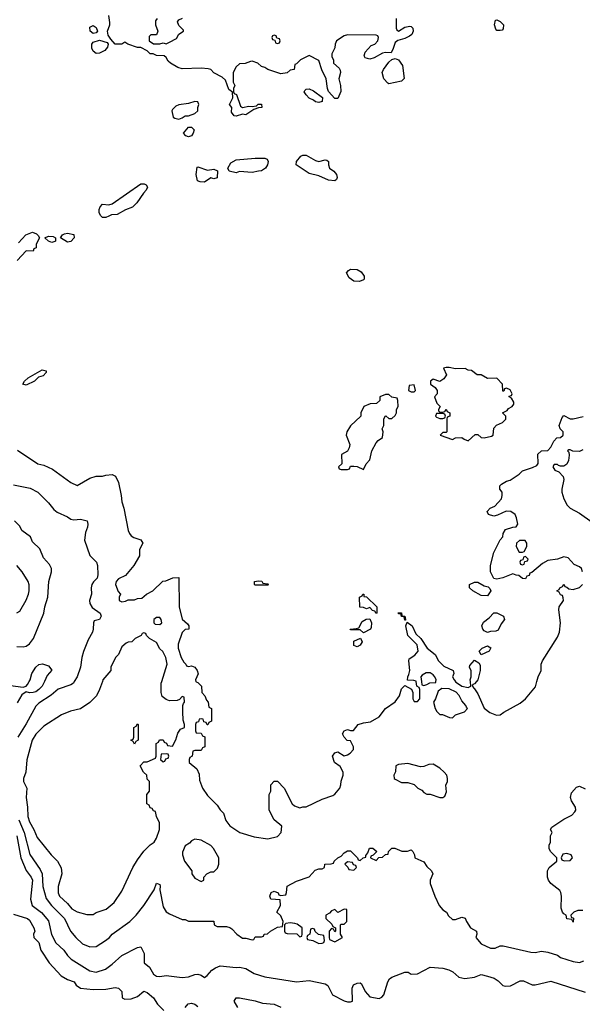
# Model space of a CAD drawing. Header units: inches. Extents: x 2348341 to 2479810, y 460419 to 613669.
# Tile 431 of 656: x 2404249 to 2407787, y 527969 to 534163. Entities that reach past the tile are written whole.
import ezdxf

# ---------------------------------------------------------------- set-up
doc = ezdxf.new("R2010")
doc.units = ezdxf.units.IN
doc.header["$MEASUREMENT"] = 0
doc.layers.add('C4502', color=7, linetype='Continuous')
doc.layers.add('C4503', color=7, linetype='Continuous')

msp = doc.modelspace()

# ---------------------------------------------------------------- linework, layer by layer
at = {"layer": 'C4502', "color": 2}
for points, elevation in [([(2404190, 529974.8), (2404270, 529964.7), (2404288.9, 529971.1), (2404298, 529982), (2404309.1, 530000)], 70), ([(2404404.2, 530000), (2404390.7, 529970), (2404370, 529949.3), (2404350, 529934), (2404334, 529930), (2404309.4, 529929.4), (2404290, 529935.3), (2404263, 529917), (2404233.2, 529866.8)], 70), ([(2404592.2, 530000), (2404586, 529990), (2404570, 529979.3), (2404490, 529952.7), (2404445.5, 529914.5), (2404370, 529863.7), (2404350, 529845.2), (2404290, 529732.7), (2404236.3, 529650)], 74), ([(2404768.6, 530000), (2404751.3, 529950), (2404730.7, 529909.3), (2404690, 529868.7), (2404630, 529829), (2404567.5, 529812.5), (2404511.3, 529790), (2404401.1, 529718.9), (2404350.5, 529669.5), (2404328, 529630), (2404293.8, 529506.2), (2404287, 529430), (2404272.7, 529390), (2404273, 529370), (2404294.4, 529330), (2404288.4, 529270), (2404298, 529210), (2404300.5, 529150), (2404310, 529118), (2404337.3, 529070), (2404358, 529018), (2404446.8, 528910), (2404487.3, 528870), (2404508.5, 528828.5), (2404513, 528790), (2404490.7, 528710), (2404490.8, 528670), (2404498.8, 528650), (2404550, 528604), (2404577.3, 528570), (2404610, 528550.5), (2404670, 528533.4), (2404710, 528534.8), (2404730, 528546), (2404792.1, 528567.9), (2404842, 528610), (2404890, 528682), (2404961.2, 528830), (2404990, 528878), (2405030, 528932), (2405070, 528972), (2405095.3, 528990), (2405110, 529014), (2405128.7, 529070), (2405128, 529110), (2405108, 529150), (2405102, 529182), (2405090, 529186), (2405082, 529202), (2405070, 529206), (2405062, 529222), (2405048, 529230), (2405048, 529290), (2405066, 529310), (2405066, 529370), (2405050, 529386), (2405048, 529410), (2405028, 529430), (2405006, 529470), (2405030, 529494), (2405050, 529494), (2405102, 529518), (2405106, 529530), (2405106, 529610), (2405122, 529618), (2405127.3, 529632.7), (2405150, 529634), (2405158, 529618), (2405172.7, 529612.7), (2405178, 529598), (2405210, 529594), (2405230, 529634), (2405244, 529676), (2405260.2, 529699.8), (2405286, 529710), (2405286, 529730), (2405276.4, 529756.4), (2405274, 529810), (2405275.3, 529850), (2405278, 529862), (2405286, 529870), (2405282, 529902), (2405270, 529906), (2405252.7, 529887.3), (2405239.6, 529880.4), (2405190, 529878), (2405170, 529886), (2405144.7, 529904.7), (2405139, 529930), (2405139, 529990), (2405142, 530000)], 78), ([(2405357.3, 530000), (2405358, 529998), (2405370, 529994), (2405391.6, 529971.6), (2405394, 529930), (2405414, 529910), (2405423.6, 529883.6), (2405434, 529870), (2405438, 529838), (2405454, 529830), (2405454, 529750), (2405438, 529742), (2405432.7, 529727.3), (2405427.3, 529727.3), (2405422, 529742), (2405407.3, 529747.3), (2405402, 529762), (2405390, 529766), (2405378, 529762), (2405372.7, 529747.3), (2405358, 529742), (2405354, 529730), (2405354, 529690), (2405358, 529678), (2405390, 529674), (2405398, 529658), (2405412.7, 529652.7), (2405414, 529590), (2405398, 529582), (2405390, 529566), (2405350, 529566), (2405338, 529562), (2405334, 529530), (2405318, 529522), (2405314, 529510), (2405314, 529490), (2405362, 529450), (2405376.9, 529416.9), (2405379.6, 529379.6), (2405398, 529330), (2405430, 529282), (2405490, 529222), (2405510, 529192), (2405530, 529172), (2405546, 529126), (2405570, 529092), (2405634, 529050), (2405723.5, 529023.5), (2405810, 529011.3), (2405870, 529024.7), (2405894, 529050), (2405898, 529090), (2405848.7, 529130), (2405818, 529190), (2405818, 529290), (2405828, 529310), (2405828, 529350), (2405850, 529374), (2405870, 529374), (2405912, 529330), (2405962, 529230), (2405976.9, 529216.9), (2406010, 529204.7), (2406030, 529211.3), (2406050, 529211.3), (2406150, 529258.8), (2406217.5, 529282.5), (2406230, 529291), (2406261.2, 529330), (2406269.2, 529350), (2406270, 529374), (2406284, 529410), (2406284, 529430), (2406264.7, 529464.7), (2406228.7, 529490), (2406215.3, 529530), (2406230, 529552), (2406250, 529558), (2406290, 529532), (2406310, 529538), (2406328, 529550), (2406347.3, 529572.7), (2406348, 529590), (2406330, 529626), (2406309, 529629), (2406288.9, 529648.9), (2406278, 529670), (2406288.7, 529690), (2406310, 529698), (2406330, 529692), (2406347.3, 529692.7), (2406378, 529730), (2406410, 529741), (2406454.6, 529745.4), (2406510, 529778), (2406550, 529831), (2406610, 529872), (2406638, 529910), (2406650, 529954), (2406670, 529974), (2406712.7, 529952.7), (2406722, 529930), (2406722, 529890), (2406730, 529874), (2406750, 529874), (2406766, 529890), (2406766, 529950), (2406762, 529962), (2406746, 529970), (2406742.2, 530000)], 78), ([(2406775.5, 530000), (2406778, 529978), (2406790, 529974), (2406810, 529982), (2406828.9, 529991.1), (2406866, 529994), (2406866.7, 530000)], 78), ([(2406988.5, 530000), (2406990, 529998), (2407030, 529971.3), (2407070, 529962), (2407086, 529970), (2407083, 530000)], 78), ([(2407122.3, 530000), (2407110, 529986), (2407098, 529982), (2407094, 529970), (2407110, 529954), (2407130, 529922), (2407170, 529831.3), (2407205.5, 529805.5), (2407248.1, 529788.1), (2407270, 529790.8), (2407292.5, 529807.5), (2407395.5, 529864.5), (2407430, 529891), (2407493.2, 529966.8), (2407501.6, 530000)], 78), ([(2407790, 528559), (2407759.6, 528560.4), (2407734, 528550), (2407714, 528530), (2407718, 528518), (2407731.6, 528511.6), (2407730, 528486), (2407722, 528502), (2407690, 528508), (2407686, 528530), (2407670, 528538), (2407662, 528550), (2407654, 528574), (2407657.2, 528650), (2407652.9, 528672.9), (2407644.7, 528684.7), (2407590, 528728.7), (2407575.3, 528750), (2407569, 528770), (2407568.7, 528810), (2407578, 528830), (2407626, 528870), (2407626, 528890), (2407588, 528930), (2407578, 528950), (2407578, 528970), (2407588, 528990), (2407588, 529030), (2407598, 529050), (2407588, 529070), (2407596.4, 529083.6), (2407670, 529134), (2407720.1, 529159.9), (2407740.9, 529179.1), (2407746, 529190), (2407743.7, 529210), (2407718.4, 529250), (2407711.8, 529270), (2407719.6, 529300.4), (2407750, 529334.8), (2407770, 529341), (2407804, 529324)], 74), ([(2404243.1, 529130), (2404276.9, 529050), (2404311.8, 528911.8), (2404378.3, 528818.3), (2404390.7, 528790), (2404394.9, 528710), (2404414.6, 528634.6), (2404448.2, 528590), (2404530.7, 528510), (2404567.7, 528430), (2404600.7, 528390), (2404642.8, 528350), (2404690, 528330.6), (2404730, 528334), (2404789, 528370), (2404814, 528390), (2404830, 528411), (2404942, 528490), (2404982, 528530), (2405028.7, 528590), (2405094, 528690), (2405110, 528732), (2405130, 528722), (2405132.8, 528712.8), (2405130.7, 528690), (2405150, 528582), (2405170, 528551.3), (2405190, 528538), (2405270, 528502), (2405290, 528502), (2405310, 528492), (2405470, 528492), (2405472, 528470), (2405490, 528458), (2405550, 528458), (2405570, 528452), (2405583.6, 528443.6), (2405614, 528410), (2405650, 528384.7), (2405670, 528384.7), (2405710, 528374), (2405722, 528378), (2405730, 528394), (2405770, 528394), (2405782, 528398), (2405786, 528410), (2405808, 528412), (2405826, 528430), (2405870, 528454), (2405902, 528458), (2405906, 528490), (2405890, 528526), (2405866, 528550), (2405888, 528590), (2405886, 528626), (2405828, 528630), (2405822, 528650), (2405830, 528672), (2405850, 528682), (2405874, 528670), (2405878, 528658), (2405890, 528654), (2405922, 528658), (2405927.3, 528672.7), (2405930, 528712), (2405990, 528744.7), (2406070, 528772), (2406107.3, 528812.7), (2406130, 528822), (2406150, 528822), (2406166, 528830), (2406168.4, 528851.6), (2406207.3, 528852.7), (2406222, 528858), (2406226, 528870), (2406248.9, 528891.1), (2406270, 528902), (2406290, 528922), (2406310, 528934), (2406330, 528934), (2406374, 528890), (2406378, 528878), (2406390, 528874), (2406408.4, 528891.6), (2406426, 528894), (2406426, 528906), (2406438, 528922), (2406448.9, 528951.1), (2406470, 528952), (2406494, 528930), (2406472.7, 528907.3), (2406458, 528902), (2406454, 528890), (2406490, 528874), (2406507.3, 528892.7), (2406530, 528894), (2406548.4, 528911.6), (2406566, 528914), (2406568.4, 528931.6), (2406588.4, 528951.6), (2406608.4, 528951.6), (2406652.7, 528932.7), (2406687.3, 528932.7), (2406710, 528942), (2406722, 528930), (2406732, 528910), (2406734, 528890), (2406790, 528864.7), (2406810, 528836), (2406838.8, 528810), (2406846, 528790), (2406831, 528750), (2406831, 528730), (2406858.8, 528650), (2406886, 528590), (2406910, 528564.7), (2406932, 528550), (2406946.4, 528526.4), (2406970, 528502), (2406990, 528502), (2407030, 528518), (2407050, 528512), (2407058, 528490), (2407084.7, 528450), (2407122, 528430), (2407124.7, 528410), (2407118, 528390), (2407150.7, 528350.7), (2407210, 528322.8), (2407238, 528322), (2407270, 528338), (2407290, 528338), (2407463.1, 528296.9), (2407490, 528294.8), (2407530, 528302.8), (2407570, 528298), (2407630, 528278), (2407650, 528264.7), (2407730, 528238), (2407770, 528232), (2407796.4, 528243.6)], 74), ([(2404230.3, 529030), (2404254.9, 528890), (2404290.3, 528810.3), (2404320.4, 528770), (2404328.7, 528750), (2404317.1, 528630), (2404326.8, 528590), (2404386, 528546), (2404430, 528494), (2404448.9, 528408.9), (2404476.8, 528356.8), (2404526, 528310), (2404550, 528276), (2404573, 528253), (2404690, 528180.7), (2404730, 528171), (2404789.2, 528190.8), (2404830, 528221), (2404890, 528276), (2404990, 528326), (2405010, 528331), (2405030.6, 528290), (2405031.3, 528230), (2405064, 528204), (2405090, 528158), (2405110, 528146.8), (2405130, 528144), (2405170, 528150.5), (2405270, 528138), (2405310, 528143), (2405350, 528157.3), (2405370, 528158), (2405390, 528152), (2405410, 528138), (2405428, 528150), (2405456.5, 528183.5), (2405480.2, 528199.8), (2405508.9, 528211.1), (2405610, 528201), (2405630, 528202.8), (2405670, 528194.8), (2405723.4, 528163.4), (2405790, 528142.4), (2405989.4, 528110.6), (2406070, 528118.8), (2406170, 528098), (2406186.8, 528086.8), (2406216, 528030), (2406290, 527990.8), (2406310, 527984.9), (2406330, 527984), (2406342, 527990), (2406339, 528070), (2406348.9, 528091.1), (2406370, 528102), (2406390, 528104.7), (2406398, 528098), (2406421, 528050), (2406450, 528016), (2406510, 528006.8), (2406525.6, 528014.4), (2406539, 528030), (2406564, 528110), (2406575.3, 528130), (2406590, 528141), (2406670, 528171.3), (2406690.8, 528170.8), (2406710, 528158), (2406750, 528162), (2406830, 528202), (2406910, 528196), (2406947.1, 528187.1), (2406972.8, 528172.8), (2407010, 528141), (2407048, 528132), (2407110, 528141), (2407150, 528156), (2407190, 528146.8), (2407233.2, 528133.2), (2407257.1, 528117.1), (2407287.5, 528087.5), (2407303.5, 528083.5), (2407334.8, 528085.2), (2407396.9, 528116.9), (2407416.9, 528116.9), (2407471.1, 528091.1), (2407490, 528091), (2407590, 528114), (2407805.4, 528045.4)], 70), ([(2404210, 528536.4), (2404298, 528510), (2404310, 528498), (2404337.3, 528450), (2404342.8, 528430), (2404336, 528410), (2404338, 528390), (2404370, 528358), (2404382, 528310), (2404433.4, 528230), (2404508.7, 528148.7), (2404550, 528124.9), (2404590.5, 528110.5), (2404604.7, 528090), (2404630, 528071), (2404710, 528061.6), (2404790, 528064.9), (2404850, 528074.8), (2404870, 528071), (2404891.3, 528050), (2404894, 528010), (2404910, 528002), (2404950, 528004.7), (2404990, 528018), (2405030, 528051.3), (2405050, 528044.7), (2405091, 528010), (2405116, 527970), (2405156, 527930)], 66), ([(2405620.9, 527950), (2405597.2, 527990), (2405609.6, 528010.4), (2405630, 528010.7), (2405730.5, 527990.5), (2405775.9, 527975.9), (2405850, 527970.8), (2405890, 527950.6)], 66), ([(2405289, 527950), (2405307.6, 527972.4), (2405330, 527977.1), (2405351, 527970), (2405370, 527954.8)], 66)]:
    msp.add_lwpolyline(points, dxfattribs=dict(at, elevation=elevation))
for points, elevation in [([(2406903.6, 529956.4), (2406881, 529939), (2406864.7, 529890), (2406852, 529870), (2406862, 529830), (2406871.6, 529811.6), (2406892, 529792), (2406908, 529792), (2406952.7, 529772.7), (2406970, 529772), (2406989, 529791), (2407046, 529810), (2407066, 529830), (2407058, 529838), (2407055.3, 529850), (2407030, 529878), (2407012.7, 529912.7), (2406992.7, 529932.7), (2406950, 529954)], 78), ([(2404970, 529606), (2404962, 529622), (2404948, 529630), (2404962, 529638), (2404966, 529650), (2404966, 529710), (2404982, 529718), (2404990, 529734), (2404994, 529730), (2404994, 529630), (2404978, 529622)], 78), ([(2405170, 529546), (2405138, 529542), (2405134, 529510), (2405150, 529494), (2405162, 529498), (2405167.3, 529512.7), (2405182, 529518), (2405186, 529530), (2405182, 529542)], 78), ([(2406690, 529484), (2406630, 529478), (2406614, 529470), (2406612.7, 529432.7), (2406602, 529410), (2406604.7, 529390), (2406610, 529384.7), (2406650, 529364.7), (2406690, 529364.7), (2406730, 529352), (2406752, 529330), (2406777.3, 529317.3), (2406790, 529302), (2406810, 529292), (2406831.1, 529291.1), (2406890, 529271.3), (2406910, 529271.3), (2406922, 529278), (2406933.2, 529306.8), (2406928.9, 529348.9), (2406939, 529370), (2406939, 529390), (2406934, 529410), (2406919, 529430), (2406890, 529455.3), (2406850, 529479), (2406822, 529478), (2406790, 529465.2), (2406770, 529464)], 78), ([(2405350, 529008), (2405330, 528998), (2405316.9, 528983.1), (2405290, 528966), (2405272.7, 528927.3), (2405272, 528910), (2405284.7, 528870), (2405332, 528810), (2405332, 528790), (2405350, 528762), (2405390, 528742), (2405406, 528750), (2405406, 528770), (2405426, 528790), (2405450, 528802), (2405470, 528802), (2405493.6, 528826.4), (2405502, 528850), (2405502, 528890), (2405468, 528950), (2405450, 528968), (2405390, 529002)], 78), ([(2407690, 528918), (2407665.4, 528914.6), (2407654, 528890), (2407658, 528878), (2407672.7, 528872.7), (2407710, 528874), (2407726, 528890), (2407718, 528910)], 74), ([(2406310, 528866), (2406294, 528850), (2406312.7, 528832.7), (2406318, 528818), (2406350, 528814), (2406366, 528830), (2406362, 528842), (2406347.3, 528847.3), (2406342, 528862)], 74), ([(2406290, 528568), (2406250, 528546), (2406230, 528566), (2406210, 528558), (2406196.9, 528543.1), (2406174, 528530), (2406174, 528510), (2406212.7, 528472.7), (2406218, 528458), (2406234, 528450), (2406234, 528430), (2406230, 528426), (2406222, 528442), (2406210, 528446), (2406194, 528430), (2406194, 528390), (2406198, 528378), (2406230, 528362), (2406278, 528390), (2406266, 528410), (2406266, 528470), (2406270, 528474), (2406290, 528474), (2406306, 528490), (2406306, 528566)], 74), ([(2405950, 528482), (2405922, 528478), (2405914, 528470), (2405914, 528430), (2405918, 528418), (2405930, 528414), (2405992, 528412), (2406010, 528394), (2406022, 528398), (2406026, 528410), (2406026, 528450), (2405993.6, 528473.6), (2405978, 528478)], 74), ([(2406090, 528446), (2406078, 528442), (2406074, 528410), (2406058, 528402), (2406054, 528390), (2406058, 528378), (2406091.6, 528371.6), (2406130, 528352), (2406150, 528354), (2406162, 528358), (2406166, 528370), (2406162, 528402), (2406128.4, 528408.4), (2406107.3, 528427.3), (2406102, 528442)], 74)]:
    msp.add_lwpolyline(points, close=True, dxfattribs=dict(at, elevation=elevation))
at = {"layer": 'C4503', "color": 2}
for points, elevation in [([(2406616, 534170), (2406616, 534110), (2406619.6, 534099.6), (2406630, 534091.3), (2406670, 534116), (2406702, 534122), (2406710, 534121), (2406721, 534110), (2406724, 534090), (2406714.8, 534070), (2406701.1, 534058.9), (2406670, 534043.7), (2406627.1, 534032.9), (2406610, 534019), (2406598.5, 533981.5), (2406584.7, 533955.3), (2406550, 533957), (2406530, 533951.6), (2406477.8, 533922.2), (2406450, 533914.7), (2406422.4, 533922.4), (2406415.5, 533935.5), (2406420.8, 533959.2), (2406459.3, 534000.7), (2406482, 534010), (2406502, 534030), (2406506, 534050), (2406502, 534062), (2406490, 534066), (2406310, 534068.7), (2406290, 534062), (2406242, 534030), (2406232, 534010), (2406230, 533986), (2406212.7, 533947.3), (2406212, 533930), (2406222, 533910), (2406222, 533890), (2406258.8, 533858.8), (2406264.9, 533844.9), (2406265.5, 533830), (2406254.9, 533790), (2406267.2, 533750), (2406268.3, 533711.7), (2406250, 533668), (2406230, 533668), (2406191.8, 533711.8), (2406184, 533730), (2406175.3, 533790), (2406148.4, 533848.4), (2406130, 533906), (2406070, 533938), (2406014, 533910), (2405990, 533886), (2405978, 533882), (2405974, 533850), (2405950, 533846), (2405931.6, 533828.4), (2405890, 533822), (2405810, 533848.7), (2405790, 533862), (2405770, 533868), (2405746, 533890), (2405710, 533902), (2405699.6, 533900.4), (2405667.3, 533887.3), (2405630, 533886), (2405610, 533866), (2405592, 533830), (2405592, 533770), (2405602, 533750), (2405594, 533730), (2405594, 533710), (2405598, 533698), (2405611.6, 533691.6), (2405638, 533618), (2405650, 533611.3), (2405690, 533618.8), (2405710, 533616), (2405738, 533622), (2405749.2, 533630.8), (2405770, 533630.7), (2405770.7, 533610), (2405750, 533608.7), (2405721, 533599), (2405670, 533565.2), (2405650, 533569.2), (2405610, 533555.3), (2405598, 533558), (2405581.2, 533581.2), (2405582, 533610), (2405569, 533630), (2405588.4, 533671.6), (2405588, 533708), (2405564.7, 533724.7), (2405542.7, 533782.7), (2405522, 533802), (2405469.5, 533829.5), (2405450, 533848.7), (2405434, 533854), (2405390, 533857.2), (2405270, 533854), (2405242.7, 533862.7), (2405198, 533890), (2405183.1, 533903.1), (2405170, 533926), (2405156.4, 533936.4), (2405110, 533938), (2405088, 533948), (2405070, 533948.7), (2405050, 533968), (2405010, 533988), (2404990, 533988), (2404929.3, 534009.3), (2404910, 534022), (2404890.7, 534009.3), (2404849.6, 534009.6), (2404820.9, 534040.9), (2404806, 534066), (2404801.2, 534090), (2404815.3, 534130), (2404814.6, 534145.4), (2404809, 534189)], 78), ([(2405114, 534170), (2405103.6, 534156.4), (2405102, 534130), (2405118, 534090), (2405110, 534068), (2405072.7, 534067.3), (2405062, 534058), (2405062, 534030), (2405090, 534012), (2405130, 534012), (2405150, 534018), (2405170, 534011.3), (2405190, 534022), (2405235.3, 534044.7), (2405248.9, 534071.1), (2405278, 534090), (2405278, 534098), (2405250, 534126), (2405242, 534150), (2405250, 534162), (2405272.7, 534172.7)], 78), ([(2404240.2, 532759.8), (2404288, 532810), (2404330, 532826), (2404355.3, 532815.3), (2404365.4, 532805.4), (2404374, 532790), (2404352, 532750), (2404351.6, 532728.4), (2404338, 532722), (2404332.7, 532707.3), (2404290, 532708), (2404232.7, 532647.3)], 78), ([(2407788.7, 530690), (2407782, 530710), (2407770, 530722), (2407736.5, 530736.5), (2407698, 530778), (2407670, 530784), (2407630, 530768.7), (2407570, 530762), (2407536.9, 530743.1), (2407470, 530686), (2407458, 530682), (2407452.7, 530667.3), (2407438, 530662), (2407430, 530646), (2407410, 530648), (2407387.3, 530667.3), (2407370, 530668), (2407350, 530678), (2407287.1, 530652.9), (2407250, 530644), (2407230, 530648.7), (2407209.4, 530689.4), (2407209, 530710), (2407209, 530730), (2407230, 530812), (2407270, 530892), (2407288, 530910), (2407288.7, 530930), (2407303.1, 530956.9), (2407350, 530971.3), (2407370, 530972), (2407382, 530990), (2407374, 531030), (2407364, 531050), (2407338, 531070), (2407308, 531072), (2407254.4, 531045.6), (2407230, 531039), (2407198, 531050), (2407188.7, 531070), (2407208, 531090), (2407237, 531103), (2407279, 531150), (2407284, 531170), (2407282, 531190), (2407268, 531210), (2407268, 531230), (2407278, 531242), (2407310, 531261), (2407334, 531266), (2407390, 531304.7), (2407410, 531326), (2407474.6, 531345.4), (2407500.4, 531359.6), (2407508.4, 531371.6), (2407508, 531430), (2407530, 531452), (2407570, 531454), (2407590, 531474), (2407608.4, 531511.6), (2407627.3, 531532.7), (2407650, 531534), (2407666, 531550), (2407666, 531570), (2407648.4, 531588.4), (2407642, 531610), (2407660.4, 531659.6), (2407670, 531674), (2407710, 531651.3), (2407730, 531651.3), (2407792.9, 531667.1)], 78), ([(2404234.4, 531454.4), (2404362, 531370), (2404399.8, 531359.8), (2404455.9, 531335.9), (2404570, 531251.3), (2404610, 531232), (2404690, 531278), (2404728.9, 531291.1), (2404770, 531291.3), (2404790, 531298), (2404830, 531302), (2404850.9, 531290.9), (2404870.9, 531250.9), (2404887.7, 531170), (2404890.6, 531130), (2404904, 531090), (2404930.8, 530950), (2404938.8, 530930), (2404950, 530916), (2404966.4, 530906.4), (2405010, 530891), (2405022, 530870), (2405002, 530830), (2405002, 530790), (2404966, 530730), (2404913.4, 530666.6), (2404870, 530645.2), (2404854.8, 530630), (2404850.8, 530610), (2404867.1, 530567.1), (2404882, 530550), (2404874, 530530), (2404874, 530510), (2404890, 530502), (2404914.6, 530505.4), (2404930, 530514), (2404970, 530514), (2404990, 530522), (2405016.4, 530523.6), (2405046, 530550), (2405086, 530570), (2405148.4, 530631.6), (2405167.3, 530632.7), (2405212.7, 530652.7), (2405250, 530654), (2405252, 530470), (2405271.1, 530391.1), (2405303.6, 530363.6), (2405312, 530350), (2405312, 530330), (2405290, 530328), (2405271.1, 530308.9), (2405245.4, 530234.6), (2405244.7, 530210), (2405264.7, 530150), (2405281, 530121), (2405294, 530110), (2405298, 530098), (2405310, 530094), (2405330, 530098), (2405350, 530091), (2405364.7, 530070), (2405371.3, 530048.7), (2405354, 530010), (2405357.3, 530000)], 78), ([(2407790, 531458), (2407770, 531446), (2407728, 531448), (2407710, 531458), (2407702, 531458), (2407694, 531450), (2407702, 531442), (2407704.7, 531424.7), (2407701, 531390), (2407690, 531368), (2407670, 531355.3), (2407650, 531355.3), (2407638, 531358), (2407630, 531366), (2407610, 531366), (2407602, 531350), (2407614, 531330), (2407639.8, 531319.8), (2407666.8, 531290), (2407670.6, 531270), (2407657.3, 531210), (2407657.3, 531190), (2407670.7, 531150), (2407690.8, 531110), (2407710, 531090.8), (2407770, 531059.1), (2407850, 531002)], 78), ([(2404210, 531238), (2404315.2, 531215.2), (2404362, 531190), (2404430, 531124.7), (2404462.5, 531082.5), (2404485.2, 531065.2), (2404550, 531036), (2404570, 531021), (2404590, 531016), (2404630, 531021), (2404672, 531010), (2404678, 530990), (2404676, 530970), (2404662.8, 530937.2), (2404656, 530890), (2404690, 530792), (2404730.8, 530750.8), (2404738, 530730), (2404741, 530670), (2404734.8, 530650), (2404712.4, 530627.6), (2404702, 530610), (2404698, 530590), (2404700.7, 530550), (2404687.3, 530510), (2404690.7, 530490), (2404704.5, 530464.5), (2404754.8, 530430), (2404761, 530410), (2404750, 530389), (2404718, 530382), (2404712, 530370), (2404711.3, 530330), (2404706, 530310), (2404678.8, 530261.2), (2404650, 530188), (2404638.8, 530150), (2404630.5, 530089.5), (2404610.4, 530029.6), (2404592.2, 530000)], 74), ([(2404230, 530221), (2404270, 530218.8), (2404290, 530222.8), (2404310, 530236), (2404336, 530270), (2404401.2, 530430), (2404406, 530470), (2404426, 530530), (2404431.6, 530630), (2404449.4, 530690), (2404449.4, 530710), (2404436.6, 530736.6), (2404398.3, 530778.3), (2404374.9, 530834.9), (2404330, 530879), (2404317.2, 530910), (2404262, 530950), (2404250, 530978), (2404215.3, 531010)], 74), ([(2404230, 530432), (2404250, 530442), (2404290, 530512), (2404304, 530550), (2404309, 530570), (2404308.9, 530608.9), (2404302, 530630), (2404264, 530690), (2404230, 530728.7)], 78), ([(2407501.6, 530000), (2407509.2, 530030), (2407529.2, 530070), (2407529.2, 530110), (2407537.2, 530130), (2407630, 530278), (2407642.7, 530310), (2407649.3, 530370), (2407639, 530450), (2407642, 530470), (2407668, 530510), (2407667.3, 530527.3), (2407662, 530542), (2407650, 530546), (2407642, 530562), (2407626, 530570), (2407642, 530578), (2407646, 530590), (2407662, 530598), (2407670, 530612), (2407678, 530598), (2407690, 530594), (2407702, 530582), (2407730, 530578), (2407770, 530592), (2407788, 530610)], 78), ([(2406742.2, 530000), (2406742, 530002), (2406727.3, 530007.3), (2406688, 530008), (2406688.7, 530030), (2406696.4, 530043.6), (2406702, 530070), (2406695.3, 530130), (2406698, 530142), (2406734.6, 530165.4), (2406754, 530190), (2406748, 530230), (2406689.1, 530289.1), (2406678, 530350), (2406686, 530374), (2406716, 530350), (2406740.7, 530300.7), (2406770.8, 530270), (2406810.6, 530210.6), (2406862, 530170), (2406882, 530130), (2406916, 530096), (2406974, 530070), (2406978, 530050), (2406971.3, 530030), (2406981, 530010), (2406988.5, 530000)], 78), ([(2405142, 530000), (2405175.3, 530110), (2405168, 530150), (2405148.4, 530188.4), (2405130, 530206), (2405110, 530246), (2405066, 530270), (2405046, 530290), (2405042, 530302), (2405030, 530306), (2405018, 530302), (2405011.6, 530288.4), (2404974, 530270), (2404954, 530250), (2404930, 530248), (2404918, 530242), (2404890, 530218), (2404870.9, 530169.1), (2404852, 530150), (2404822, 530090), (2404822, 530070), (2404772, 530010), (2404768.6, 530000)], 78), ([(2404309.1, 530000), (2404315.3, 530010), (2404325.2, 530050), (2404349.6, 530090.4), (2404370, 530106), (2404391, 530111), (2404430, 530098), (2404450.8, 530070.8), (2404421.6, 530038.4), (2404404.2, 530000)], 70), ([(2407083, 530000), (2407082, 530010), (2407088, 530030), (2407087.3, 530067.3), (2407078, 530090), (2407080.4, 530099.6), (2407110, 530134), (2407136.9, 530116.9), (2407143.6, 530103.6), (2407144.7, 530070), (2407131, 530010), (2407122.3, 530000)], 78), ([(2406866.7, 530000), (2406868, 530010), (2406859, 530030), (2406850, 530042), (2406830, 530054), (2406804.7, 530055.3), (2406779.6, 530040.4), (2406772, 530030), (2406775.5, 530000)], 78)]:
    msp.add_lwpolyline(points, dxfattribs=dict(at, elevation=elevation))
for points, elevation in [([(2407270, 534094), (2407250, 534095.3), (2407242.7, 534102.7), (2407234, 534130), (2407240.4, 534159.6), (2407250, 534162), (2407270, 534151), (2407292, 534130), (2407290, 534106), (2407283.6, 534096.4)], 78), ([(2404710, 534076.2), (2404692.3, 534090), (2404690, 534116), (2404710, 534127.3), (2404730, 534114), (2404737.1, 534090), (2404730, 534079.3)], 78), ([(2404730, 533949.7), (2404710, 533965.6), (2404703.3, 533983.3), (2404703.1, 534010), (2404710, 534021.6), (2404750, 534033.4), (2404798.8, 534018.8), (2404804, 534010), (2404800.5, 533990), (2404783.8, 533970), (2404750, 533952.8)], 78), ([(2405850, 534066), (2405838, 534062), (2405834, 534050), (2405838, 534038), (2405854, 534034), (2405858, 534018), (2405870, 534014), (2405882, 534018), (2405886, 534030), (2405882, 534042), (2405866, 534046), (2405862, 534062)], 78), ([(2406570, 533759.3), (2406563.6, 533763.6), (2406539.3, 533790), (2406529.2, 533830), (2406536, 533850), (2406570, 533896), (2406590, 533912), (2406610, 533918), (2406630.6, 533910.6), (2406655.5, 533875.5), (2406666.4, 533793.6), (2406650, 533777.2), (2406610, 533767)], 78), ([(2406130, 533642.9), (2406110, 533646), (2406097.1, 533657.1), (2406069.3, 533670), (2406049.3, 533690), (2406037.2, 533710), (2406041.5, 533718.5), (2406050, 533726), (2406070, 533727.3), (2406096.3, 533716.3), (2406153.7, 533673.7), (2406150, 533649.4)], 78), ([(2405350, 533648), (2405310, 533635.3), (2405250, 533628), (2405230, 533618), (2405210, 533598), (2405204.7, 533590), (2405214, 533550), (2405223.6, 533543.6), (2405250, 533538), (2405270, 533546), (2405290, 533558), (2405310, 533558), (2405350, 533572), (2405368, 533590), (2405368.7, 533611.3), (2405375.3, 533630), (2405370, 533646)], 82), ([(2405310, 533425.2), (2405292.9, 533432.9), (2405278, 533450), (2405310, 533486), (2405330, 533487.7), (2405345.5, 533470), (2405339.3, 533450), (2405330, 533433.2)], 78), ([(2405710, 533200.9), (2405630.9, 533209.1), (2405610, 533199), (2405566, 533210), (2405558, 533230), (2405576.4, 533263.6), (2405610, 533281), (2405730, 533291.3), (2405790, 533291.3), (2405804.7, 533284.7), (2405811.3, 533270), (2405806.8, 533250), (2405794.8, 533230), (2405770, 533212.7), (2405750, 533209.5)], 78), ([(2406130, 533271), (2406170, 533282), (2406179.6, 533279.6), (2406191.3, 533271.3), (2406191.3, 533250), (2406198, 533230), (2406224.7, 533210), (2406241, 533190), (2406244.7, 533170), (2406242, 533158), (2406230, 533148.7), (2406190, 533153.2), (2406130, 533181.2), (2406070, 533195.1), (2405988, 533250), (2405988.7, 533270), (2406016, 533304), (2406030, 533310.8), (2406050, 533310.6), (2406110, 533277.3)], 78), ([(2405430, 533216), (2405470, 533222), (2405492, 533212), (2405491.1, 533168.9), (2405470, 533162), (2405450, 533168.7), (2405410, 533142), (2405383.1, 533143.1), (2405366, 533150), (2405359, 533190), (2405365.6, 533234.4), (2405370, 533238)], 78), ([(2404770, 532918), (2404758, 532930), (2404748.9, 532948.9), (2404748.7, 532970), (2404754.6, 532985.4), (2404770, 533002), (2404810, 532998), (2404830, 533004.7), (2405010, 533130.8), (2405030.9, 533130.9), (2405044.7, 533124.7), (2405052, 533110), (2405044.7, 533090), (2405027.7, 533072.3), (2404986, 533010), (2404957.3, 532982.7), (2404913.2, 532966.8), (2404862, 532938), (2404825.4, 532934.6), (2404810, 532928), (2404790, 532918)], 78), ([(2404450, 532762), (2404429, 532769), (2404406, 532790), (2404430, 532802), (2404459.6, 532799.6), (2404474, 532790), (2404474, 532770), (2404470, 532768)], 78), ([(2404550, 532764), (2404506, 532790), (2404518, 532810), (2404530, 532816), (2404550, 532821), (2404590, 532811.3), (2404592, 532790), (2404570, 532768.7)], 78), ([(2406384.7, 532515.3), (2406350, 532517.6), (2406320.1, 532540.1), (2406303.7, 532570), (2406315.6, 532584.4), (2406330, 532592.7), (2406371.8, 532591.8), (2406396.5, 532576.5), (2406415.5, 532550), (2406414.8, 532530), (2406410, 532526.6)], 78), ([(2406950, 531975.3), (2406930, 531975.3), (2406914, 531970), (2406932, 531930), (2406916.9, 531903.1), (2406890, 531888), (2406850, 531902), (2406832, 531890), (2406832, 531870), (2406862, 531850), (2406874, 531830), (2406874, 531810), (2406858, 531790), (2406872, 531750), (2406894, 531730), (2406882, 531710), (2406882, 531702), (2406890, 531694), (2406910, 531694), (2406922, 531698), (2406930, 531714), (2406938, 531698), (2406954, 531690), (2406954, 531670), (2406938, 531662), (2406934, 531650), (2406934, 531570), (2406930, 531566), (2406910, 531566), (2406894, 531550), (2406970, 531522), (2406990, 531532), (2407030, 531534), (2407043.6, 531523.6), (2407070, 531514), (2407112.7, 531552.7), (2407130, 531554), (2407150, 531534), (2407170, 531532), (2407216.4, 531543.6), (2407226, 531550), (2407230, 531594), (2407248.4, 531611.6), (2407286, 531630), (2407306, 531650), (2407306, 531670), (2407286, 531690), (2407315.3, 531704.7), (2407323.1, 531716.9), (2407346, 531730), (2407356.4, 531743.6), (2407356.4, 531756.4), (2407342, 531782), (2407326, 531790), (2407326, 531794), (2407342, 531798), (2407346, 531810), (2407334, 531834), (2407310, 531846), (2407298, 531842), (2407294, 531826), (2407287.3, 531827.3), (2407286, 531870), (2407250, 531908), (2407190, 531906), (2407150, 531928), (2407126, 531930), (2407090, 531955.3), (2407070, 531958), (2407050, 531968), (2406990, 531966)], 82), ([(2404290, 531864), (2404268, 531870), (2404279, 531890), (2404302, 531910), (2404390, 531961), (2404414.8, 531954.8), (2404415.3, 531944.7), (2404396.3, 531923.7), (2404366.4, 531913.6), (2404342, 531890)], 78), ([(2406730, 531866), (2406698, 531862), (2406694, 531830), (2406710, 531822), (2406730, 531822), (2406738, 531830)], 82), ([(2406570, 531806), (2406550, 531806), (2406514, 531790), (2406512.7, 531767.3), (2406491.6, 531748.4), (2406452.7, 531747.3), (2406414, 531730), (2406394, 531690), (2406394, 531670), (2406330, 531608.7), (2406306, 531570), (2406302, 531550), (2406324.7, 531490), (2406321, 531470), (2406311.1, 531448.9), (2406272.7, 531427.3), (2406274, 531370), (2406254, 531350), (2406258, 531338), (2406270, 531334), (2406310, 531334), (2406322, 531338), (2406330, 531354), (2406350, 531354), (2406371.6, 531351.6), (2406410, 531334), (2406428, 531370), (2406450, 531394), (2406464, 531450), (2406490, 531502), (2406503.1, 531516.9), (2406530, 531534), (2406535.3, 531570), (2406528, 531590), (2406538, 531610), (2406538, 531650), (2406548, 531670), (2406551.6, 531671.6), (2406570, 531654), (2406590, 531654), (2406610, 531674), (2406618, 531690), (2406618, 531710), (2406628, 531730), (2406627.3, 531767.3), (2406622, 531782), (2406588.4, 531788.4)], 82), ([(2406910, 531686), (2406870, 531686), (2406864.7, 531670), (2406870, 531662), (2406890, 531654), (2406910, 531654), (2406922, 531658), (2406926, 531670), (2406922, 531682)], 82), ([(2407427.3, 530887.3), (2407392.7, 530887.3), (2407374, 530870), (2407372, 530850), (2407390, 530814), (2407410, 530814), (2407422, 530818), (2407438, 530850), (2407438, 530870)], 78), ([(2407430, 530786), (2407418, 530782), (2407414, 530766), (2407398, 530762), (2407394, 530750), (2407398, 530738), (2407410, 530734), (2407422, 530738), (2407426, 530754), (2407442, 530758), (2407446, 530770)], 78), ([(2405730, 530606), (2405726, 530610), (2405726, 530630), (2405750, 530634), (2405771.6, 530631.6), (2405778, 530618), (2405810, 530614), (2405814, 530610), (2405810, 530606)], 78), ([(2407190, 530539), (2407150, 530541.2), (2407098, 530570), (2407078, 530590), (2407078, 530610), (2407110, 530624.7), (2407130, 530624.7), (2407170, 530601), (2407194.8, 530594.8), (2407205.4, 530585.4), (2407211, 530570)], 78), ([(2406490, 530428), (2406482, 530442), (2406467.3, 530447.3), (2406450, 530466), (2406430, 530458), (2406410, 530466), (2406387.3, 530467.3), (2406386, 530530), (2406402, 530538), (2406406, 530550), (2406412, 530550), (2406414, 530534), (2406430, 530532), (2406494, 530470), (2406494, 530430)], 78), ([(2406670, 530386), (2406666, 530406), (2406648.9, 530408.9), (2406646, 530426), (2406634, 530426), (2406628.9, 530428.9), (2406630, 530434), (2406650, 530431.3), (2406652.7, 530412.7), (2406670, 530411.3), (2406674, 530390), (2406674, 530386)], 78), ([(2407190, 530308), (2407170, 530318), (2407162, 530330), (2407155.3, 530350), (2407166, 530374), (2407200.2, 530399.8), (2407230, 530432), (2407250, 530432), (2407292, 530410), (2407298, 530390), (2407276.9, 530363.1), (2407256.9, 530323.1), (2407243.6, 530316.4), (2407210, 530315.3)], 78), ([(2405130, 530402), (2405110, 530402), (2405092, 530390), (2405092, 530370), (2405101, 530361), (2405130, 530358), (2405142, 530370), (2405139, 530390)], 78), ([(2406410, 530306), (2406390, 530326), (2406330, 530326), (2406328, 530330), (2406367.3, 530332.7), (2406382, 530338), (2406403.1, 530376.9), (2406428.4, 530391.6), (2406450, 530394), (2406462, 530370), (2406459.6, 530340.4), (2406454, 530330)], 78), ([(2406370, 530218), (2406350, 530226), (2406350, 530254), (2406391.6, 530271.6), (2406402, 530250), (2406390, 530228)], 78), ([(2407150, 530168), (2407138, 530190), (2407158, 530210), (2407190, 530224.7), (2407210.9, 530210.9), (2407202, 530190)], 78)]:
    msp.add_lwpolyline(points, close=True, dxfattribs=dict(at, elevation=elevation))

doc.saveas('drawing.dxf')
